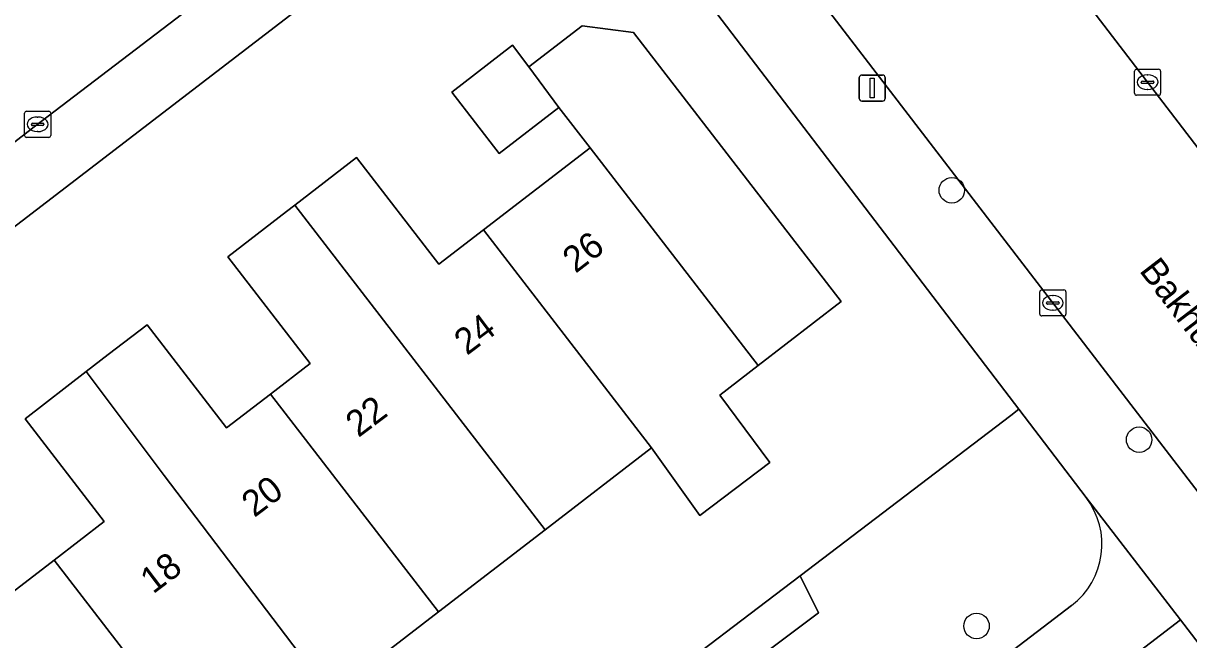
# Model space of a CAD drawing. Extents: x 159352 to 160617, y 385888 to 387323.
# Drawn here: x 159885.03 to 159929.72, y 386913.31 to 386936.95 of the extents above; entities that cross this region are included whole.
import ezdxf

# ---------------------------------------------------------------- set-up
doc = ezdxf.new("R2010")
doc.units = 0
for name, color, linetype in [('IMGEO_Boom', 7, 'Continuous'), ('IMGEO_Erf', 7, 'Continuous'), ('IMGEO_Groenvoorziening', 7, 'Continuous'), ('IMGEO_Kolk', 7, 'Continuous'), ('IMGEO_Lichtmast', 7, 'Continuous'), ('IMGEO_Openbare_ruimte_label', 7, 'Continuous'), ('IMGEO_Pand', 7, 'Continuous'), ('IMGEO_Pand_nummerreeks', 7, 'Continuous'), ('IMGEO_Rijbaan_lokaal_gesloten', 7, 'Continuous'), ('IMGEO_Rijbaan_lokaal_open', 7, 'Continuous'), ('IMGEO_Voetpad_open', 7, 'Continuous')]:
    doc.layers.add(name, color=color, linetype=linetype)

msp = doc.modelspace()

# ---------------------------------------------------------------- linework, layer by layer
at = {"layer": 'IMGEO_Boom'}
for centre in [(159920.64, 386930.55), (159927.824, 386920.984), (159921.589, 386913.839)]:
    msp.add_circle(centre, 0.489, dxfattribs=at)
at = {"layer": 'IMGEO_Erf'}
for points in [[(159903.27, 386943.408), (159870.984, 386918.637)], [(159870.46, 386914.646), (159881.018, 386900.864), (159886.259, 386894.024), (159886.806, 386894.44), (159896.45, 386901.779), (159906.58, 386909.489), (159908.807, 386911.184), (159914.819, 386915.759), (159922.908, 386921.915), (159923.216, 386922.15), (159907.427, 386942.853)], [(159884.604, 386915.12), (159886.217, 386916.364), (159888.139, 386917.846), (159885.101, 386921.785), (159887.451, 386923.597), (159888.293, 386924.246), (159889.779, 386925.392), (159892.831, 386921.434), (159894.513, 386922.731), (159896.031, 386923.901), (159892.875, 386927.996), (159895.125, 386929.731), (159895.442, 386929.975), (159897.817, 386931.807), (159900.973, 386927.712), (159902.684, 386929.031), (159906.768, 386932.18), (159905.573, 386933.729), (159903.278, 386931.959), (159901.461, 386934.315), (159903.79, 386936.111), (159904.426, 386935.286), (159906.468, 386936.86), (159908.437, 386936.606), (159916.396, 386926.284), (159913.21, 386923.827), (159911.745, 386922.697), (159913.657, 386920.115), (159910.977, 386918.074), (159909.125, 386920.677), (159905.04, 386917.527), (159900.954, 386914.377), (159896.832, 386911.198)], [(159940.937, 386893.732), (159939.494, 386895.614), (159941.782, 386897.369), (159943.212, 386895.476), (159943.507, 386895.697), (159929.411, 386914.079), (159894.951, 386887.65)]]:
    msp.add_lwpolyline(points, dxfattribs=at)
at = {"layer": 'IMGEO_Groenvoorziening'}
for points in [[(159925.791, 386918.773), (159923.216, 386922.15), (159922.908, 386921.915), (159914.819, 386915.759), (159915.525, 386914.347), (159911.48, 386911.301), (159910.776, 386909.492), (159908.898, 386907.862), (159907.764, 386906.09), (159906.276, 386904.991), (159904.716, 386904.495), (159903.299, 386905.275), (159897.026, 386900.526), (159896.45, 386901.779), (159886.806, 386894.44), (159886.259, 386894.024), (159888.851, 386890.641)], [(159893.103, 386890.071), (159925.235, 386914.625)]]:
    msp.add_lwpolyline(points, dxfattribs=at)
msp.add_lwpolyline([(159914.819, 386915.759), (159908.807, 386911.184), (159909.5, 386909.811), (159911.48, 386911.301), (159915.525, 386914.347)], close=True, dxfattribs=at)
msp.add_arc((159923.435, 386916.977), 2.962, 307.4165, 37.3146, dxfattribs=at)
at = {"layer": 'IMGEO_Kolk'}
for p, q in [((159927.72, 386935.193), (159928.572, 386935.193)), ((159927.645, 386934.267), (159927.645, 386935.119)), ((159927.947, 386934.736), (159928.345, 386934.736)), ((159928.133, 386934.973), (159928.158, 386934.973)), ((159928.646, 386935.119), (159928.646, 386934.267)), ((159927.904, 386934.687), (159927.904, 386934.699)), ((159928.342, 386934.65), (159927.944, 386934.65)), ((159928.156, 386934.413), (159928.131, 386934.413)), ((159928.388, 386934.699), (159928.388, 386934.687)), ((159928.572, 386934.193), (159927.72, 386934.193)), ((159885.084, 386932.653), (159885.084, 386933.505)), ((159885.159, 386933.579), (159886.011, 386933.579)), ((159886.085, 386933.505), (159886.085, 386932.653)), ((159885.343, 386933.073), (159885.343, 386933.085)), ((159885.781, 386933.036), (159885.383, 386933.036)), ((159885.386, 386933.122), (159885.784, 386933.122)), ((159885.572, 386933.359), (159885.597, 386933.359)), ((159885.827, 386933.085), (159885.827, 386933.073)), ((159886.011, 386932.579), (159885.159, 386932.579)), ((159885.595, 386932.799), (159885.57, 386932.799)), ((159924.089, 386926.729), (159924.941, 386926.729)), ((159924.014, 386925.803), (159924.014, 386926.655)), ((159924.316, 386926.272), (159924.714, 386926.272)), ((159924.502, 386926.509), (159924.527, 386926.509)), ((159925.015, 386926.655), (159925.015, 386925.803)), ((159924.273, 386926.223), (159924.273, 386926.235)), ((159924.711, 386926.186), (159924.313, 386926.186)), ((159924.525, 386925.949), (159924.5, 386925.949)), ((159924.757, 386926.235), (159924.757, 386926.223)), ((159924.941, 386925.729), (159924.089, 386925.729))]:
    msp.add_line(p, q, dxfattribs=at)
for points in [[(159927.72, 386935.193), (159928.572, 386935.193)], [(159927.645, 386934.267), (159927.645, 386935.119)], [(159928.646, 386935.119), (159928.646, 386934.267)], [(159928.572, 386934.193), (159927.72, 386934.193)], [(159885.084, 386932.653), (159885.084, 386933.505)], [(159885.159, 386933.579), (159886.011, 386933.579)], [(159886.085, 386933.505), (159886.085, 386932.653)], [(159886.011, 386932.579), (159885.159, 386932.579)], [(159924.089, 386926.729), (159924.941, 386926.729)], [(159924.014, 386925.803), (159924.014, 386926.655)], [(159925.015, 386926.655), (159925.015, 386925.803)], [(159924.941, 386925.729), (159924.089, 386925.729)]]:
    msp.add_lwpolyline(points, dxfattribs=at)
for centre, radius, start, end in [((159927.722, 386935.117), 0.0765, 91.552, 178.448), ((159927.722, 386935.117), 0.0765, 91.552, 178.448), ((159928.57, 386935.117), 0.0765, 1.552, 88.448), ((159928.57, 386935.117), 0.0765, 1.552, 88.448), ((159927.944, 386934.696), 0.0403, 85.8775, 175.7526), ((159928.349, 386934.698), 0.0386, 1.7309, 96.639), ((159927.941, 386934.686), 0.0366, 178.938, 274.7102), ((159928.345, 386934.693), 0.043, 264.8664, 352.4533), ((159927.722, 386934.269), 0.0765, 181.552, 268.448), ((159927.722, 386934.269), 0.0765, 181.552, 268.448), ((159928.57, 386934.269), 0.0765, 271.552, 358.448), ((159928.57, 386934.269), 0.0765, 271.552, 358.448), ((159885.161, 386933.503), 0.0765, 91.552, 178.448), ((159885.161, 386933.503), 0.0765, 91.552, 178.448), ((159886.009, 386933.503), 0.0765, 1.552, 88.448), ((159886.009, 386933.503), 0.0765, 1.552, 88.448), ((159885.383, 386933.082), 0.0403, 85.8775, 175.7526), ((159885.38, 386933.072), 0.0366, 178.938, 274.7102), ((159885.784, 386933.079), 0.043, 264.8664, 352.4533), ((159885.788, 386933.084), 0.0386, 1.7309, 96.639), ((159885.161, 386932.655), 0.0765, 181.552, 268.448), ((159885.161, 386932.655), 0.0765, 181.552, 268.448), ((159886.009, 386932.655), 0.0765, 271.552, 358.448), ((159886.009, 386932.655), 0.0765, 271.552, 358.448), ((159924.091, 386926.653), 0.0765, 91.552, 178.448), ((159924.091, 386926.653), 0.0765, 91.552, 178.448), ((159924.939, 386926.653), 0.0765, 1.552, 88.448), ((159924.939, 386926.653), 0.0765, 1.552, 88.448), ((159924.313, 386926.232), 0.0403, 85.8775, 175.7526), ((159924.718, 386926.234), 0.0386, 1.7309, 96.639), ((159924.091, 386925.805), 0.0765, 181.552, 268.448), ((159924.091, 386925.805), 0.0765, 181.552, 268.448), ((159924.31, 386926.222), 0.0366, 178.938, 274.7102), ((159924.714, 386926.229), 0.043, 264.8664, 352.4533), ((159924.939, 386925.805), 0.0765, 271.552, 358.448), ((159924.939, 386925.805), 0.0765, 271.552, 358.448)]:
    msp.add_arc(centre, radius, start, end, dxfattribs=at)
for centre, major_axis, ratio, start_param, end_param in [((159928.132, 386934.693), (-0.387, 0.002), 0.722429, 4.712389, 7.853982), ((159928.157, 386934.693), (-0.39, 0.002), 0.717154, 1.570796, 4.712389), ((159885.571, 386933.079), (-0.387, 0.002), 0.722429, 4.712389, 7.853982), ((159885.596, 386933.079), (-0.39, 0.002), 0.717154, 1.570796, 4.712389), ((159924.501, 386926.229), (-0.387, 0.002), 0.722429, 4.712389, 7.853982), ((159924.526, 386926.229), (-0.39, 0.002), 0.717154, 1.570796, 4.712389)]:
    msp.add_ellipse(centre, major_axis=major_axis, ratio=ratio, start_param=start_param, end_param=end_param, dxfattribs=at)
at = {"layer": 'IMGEO_Lichtmast'}
for p, q in [((159917.093, 386934.068), (159917.093, 386934.868)), ((159917.093, 386934.868), (159917.093, 386934.068)), ((159917.193, 386934.968), (159917.983, 386934.968)), ((159917.983, 386934.968), (159917.193, 386934.968)), ((159918.083, 386934.868), (159918.083, 386934.068)), ((159918.083, 386934.068), (159918.083, 386934.868)), ((159917.983, 386933.968), (159917.193, 386933.968)), ((159917.193, 386933.968), (159917.983, 386933.968))]:
    msp.add_line(p, q, dxfattribs=at)
msp.add_lwpolyline([(159917.513, 386934.843), (159917.663, 386934.843), (159917.663, 386934.093), (159917.513, 386934.093), (159917.513, 386934.843)], dxfattribs=at)
for centre, start, end in [((159917.193, 386934.868), 90, 180), ((159917.193, 386934.868), 90, 180), ((159917.983, 386934.868), 0, 90), ((159917.983, 386934.868), 360, 90), ((159917.193, 386934.068), 180, 270), ((159917.193, 386934.068), 180, 270), ((159917.983, 386934.068), 270, 0), ((159917.983, 386934.068), 270, 0)]:
    msp.add_arc(centre, 0.1, start, end, dxfattribs=at)
at = {"layer": 'IMGEO_Pand'}
for points in [[(159905.573, 386933.729), (159906.768, 386932.18), (159913.21, 386923.827), (159916.396, 386926.284), (159908.437, 386936.606), (159906.468, 386936.86), (159904.426, 386935.286)], [(159904.426, 386935.286), (159903.79, 386936.111), (159901.461, 386934.315), (159903.278, 386931.959), (159905.573, 386933.729)], [(159906.768, 386932.18), (159902.684, 386929.031), (159909.125, 386920.677), (159910.977, 386918.074), (159913.657, 386920.115), (159911.745, 386922.697), (159913.21, 386923.827)], [(159902.684, 386929.031), (159900.973, 386927.712), (159897.817, 386931.807), (159895.442, 386929.975), (159905.04, 386917.527), (159909.125, 386920.677)], [(159895.442, 386929.975), (159895.125, 386929.731), (159892.875, 386927.996), (159896.031, 386923.901), (159894.513, 386922.731), (159900.954, 386914.377), (159905.04, 386917.527)], [(159900.954, 386914.377), (159894.513, 386922.731), (159892.831, 386921.434), (159889.779, 386925.392), (159888.293, 386924.246), (159887.451, 386923.597), (159890.434, 386919.612), (159896.832, 386911.198)], [(159896.832, 386911.198), (159890.434, 386919.612), (159887.451, 386923.597), (159885.101, 386921.785), (159888.139, 386917.846), (159886.217, 386916.364), (159892.627, 386908.049)], [(159892.627, 386908.049), (159886.217, 386916.364), (159884.604, 386915.12), (159881.584, 386919.037), (159879.19, 386917.191), (159888.619, 386904.958)]]:
    msp.add_lwpolyline(points, close=True, dxfattribs=at)
at = {"layer": 'IMGEO_Rijbaan_lokaal_gesloten'}
for points in [[(160058.691, 386754.371), (160059.293, 386753.58), (160064.205, 386757.398), (160049.535, 386776.312), (160049.169, 386776.794), (160038.663, 386790.456), (160019.077, 386816.325), (160017.41, 386818.482), (160015.069, 386821.511), (160000.514, 386840.344), (160000, 386841.016), (159986.405, 386858.797), (159986.083, 386859.215), (159985.054, 386860.551), (159975.768, 386872.603), (159974.777, 386873.889), (159967.285, 386883.608), (159966.216, 386885.004), (159956.539, 386897.639), (159947.999, 386908.79), (159930.531, 386931.578), (159908.651, 386960.148), (159887.083, 386988.239)], [(159880.624, 386983.44), (159899.099, 386959.333), (159899.5, 386958.811), (159910.599, 386944.366), (159929.962, 386919.135), (159951.175, 386891.481), (159968.772, 386868.558), (159978.819, 386855.513), (159981.291, 386852.306), (159984.168, 386848.539), (159988.118, 386843.248), (159998.129, 386830.471), (159998.435, 386830.074), (159998.609, 386829.848), (160000, 386828.041), (160015.273, 386808.202), (160044.075, 386770.608), (160054.731, 386756.52), (160055.266, 386755.917)]]:
    msp.add_lwpolyline(points, dxfattribs=at)
at = {"layer": 'IMGEO_Rijbaan_lokaal_open'}
msp.add_lwpolyline([(159898.095, 386951.446), (159895.185, 386949.171), (159890.089, 386945.351), (159872.839, 386932.091), (159870.04, 386929.952), (159863.692, 386925.098), (159868.115, 386919.365), (159869.134, 386920.379), (159870.902, 386921.744), (159873.886, 386924.048), (159879.324, 386928.247), (159882.295, 386930.54), (159885.453, 386932.979), (159898.903, 386943.243), (159901.703, 386945.379), (159901.889, 386945.521)], dxfattribs=at)
at = {"layer": 'IMGEO_Voetpad_open'}
for points in [[(159887.083, 386988.239), (159908.651, 386960.148), (159930.531, 386931.578), (159947.999, 386908.79), (159956.539, 386897.639)], [(159904.511, 386946.68), (159907.437, 386942.869), (159907.427, 386942.853), (159923.216, 386922.15), (159925.791, 386918.773), (159929.411, 386914.079), (159943.507, 386895.697), (159946.022, 386892.417), (159949.586, 386887.94), (159952.972, 386883.501), (159956.232, 386879.228), (159965.48, 386866.79), (159968.772, 386868.558), (159951.175, 386891.481), (159929.962, 386919.135), (159910.599, 386944.366)], [(159901.889, 386945.521), (159901.703, 386945.379), (159902.006, 386944.982), (159899.206, 386942.846), (159898.903, 386943.243), (159885.453, 386932.979), (159882.295, 386930.54), (159882.6, 386930.145), (159879.629, 386927.852), (159879.324, 386928.247), (159873.886, 386924.048), (159874.191, 386923.653), (159871.207, 386921.349), (159870.902, 386921.744), (159869.134, 386920.379), (159868.115, 386919.365)], [(159866.904, 386915.626), (159870.98, 386918.638), (159870.984, 386918.637), (159903.27, 386943.408)], [(159929.411, 386914.079), (159925.791, 386918.773)], [(159925.235, 386914.625), (159893.103, 386890.071)], [(159894.951, 386887.65), (159929.411, 386914.079)]]:
    msp.add_lwpolyline(points, dxfattribs=at)
msp.add_arc((159923.435, 386916.977), 2.962, 307.4165, 37.3146, dxfattribs=at)

# ---------------------------------------------------------------- texts
at = {"layer": 'IMGEO_Openbare_ruimte_label'}
msp.add_text('Bakhuizen van den Brinklaan', height=1, rotation=307.5232, dxfattribs=at).set_placement((159927.803, 386927.462))
at = {"layer": 'IMGEO_Pand_nummerreeks'}
for s, rotation, p in [('26', 37.6319, (159906.211, 386927.34)), ('24', 37.0863, (159902.046, 386924.194)), ('22', 37.0863, (159897.885, 386921.043)), ('20', 37.0863, (159893.894, 386917.977)), ('18', 37.0863, (159890.01, 386915.044))]:
    msp.add_text(s, height=1, rotation=rotation, dxfattribs=at).set_placement(p)

doc.saveas('drawing.dxf')
